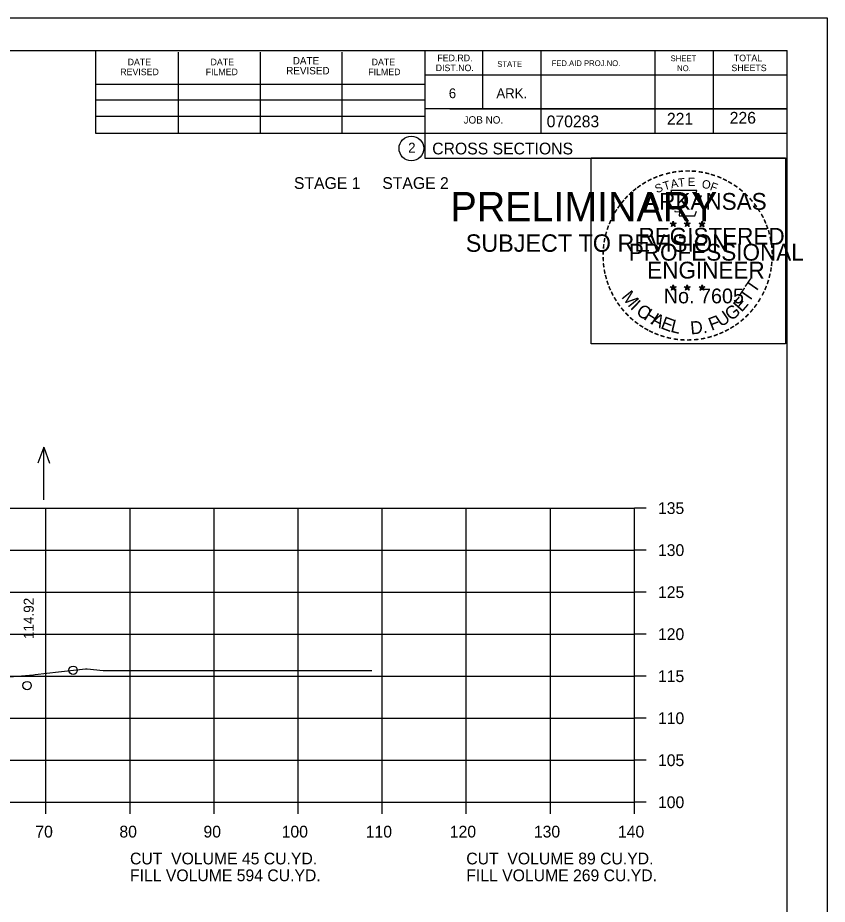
# Model space of a CAD drawing. Extents: x 1175611 to 1176402, y -433344 to -416213.
# Drawn here: x 1175847.6 to 1175943.9, y -417448.7 to -417343.2 of the extents above; entities that cross this region are included whole.
import ezdxf

# ---------------------------------------------------------------- set-up
doc = ezdxf.new("R2010")
doc.units = 0
for name, color, linetype in [('Default', 7, 'Continuous'), ('R_Axis', 7, 'Continuous'), ('R_Axis Annot', 7, 'Continuous'), ('R_Border', 7, 'Continuous'), ('R_Border Notes', 7, 'Continuous'), ('R_Border PE', 7, 'Continuous'), ('R_Border Prem', 7, 'Continuous'), ('R_Exist Surface', 7, 'Continuous'), ('R_Grid', 7, 'Continuous'), ('R_No Plot', 7, 'Continuous'), ('R_Water Annot', 7, 'Continuous'), ('R_Xsect Elev', 7, 'Continuous')]:
    doc.layers.add(name, color=color, linetype=linetype)

msp = doc.modelspace()

# ---------------------------------------------------------------- linework, layer by layer
at = {"layer": 'R_Axis'}
for p, q in [((1175920.97, -417436.54), (1175920.97, -417401.54)), ((1175922.37, -417401.54), (1175920.97, -417401.54)), ((1175922.37, -417406.54), (1175920.97, -417406.54)), ((1175922.37, -417411.54), (1175920.97, -417411.54)), ((1175922.37, -417416.54), (1175920.97, -417416.54)), ((1175922.37, -417421.54), (1175920.97, -417421.54)), ((1175922.37, -417426.54), (1175920.97, -417426.54)), ((1175922.37, -417431.54), (1175920.97, -417431.54)), ((1175640.97, -417436.54), (1175920.97, -417436.54)), ((1175850.97, -417437.94), (1175850.97, -417436.54)), ((1175860.97, -417437.94), (1175860.97, -417436.54)), ((1175870.97, -417437.94), (1175870.97, -417436.54)), ((1175880.97, -417437.94), (1175880.97, -417436.54)), ((1175890.97, -417437.94), (1175890.97, -417436.54)), ((1175900.97, -417437.94), (1175900.97, -417436.54)), ((1175910.97, -417437.94), (1175910.97, -417436.54)), ((1175920.97, -417437.94), (1175920.97, -417436.54)), ((1175922.37, -417436.54), (1175920.97, -417436.54))]:
    msp.add_line(p, q, dxfattribs=at)
at = {"layer": 'R_Border'}
for p, q in [((1175622.97, -417347.08), (1175939.15, -417347.08)), ((1175856.89, -417356.96), (1175856.89, -417347.08)), ((1175866.75, -417356.96), (1175866.75, -417347.28)), ((1175876.51, -417356.96), (1175876.51, -417347.28)), ((1175886.19, -417356.96), (1175886.19, -417347.28)), ((1175896.05, -417347.08), (1175896.05, -417359.88)), ((1175902.89, -417347.08), (1175902.89, -417354.02)), ((1175909.83, -417347.08), (1175909.83, -417356.96)), ((1175923.41, -417347.08), (1175923.41, -417356.96)), ((1175930.35, -417347.08), (1175930.35, -417356.96)), ((1175939.15, -417552.54), (1175939.15, -417347.08)), ((1175939.15, -417350.02), (1175896.05, -417350.02)), ((1175939.15, -417350), (1175939.15, -417350)), ((1175856.89, -417351.1), (1175896.05, -417351.1)), ((1175856.89, -417352.96), (1175896.05, -417352.96)), ((1175939.15, -417354.02), (1175896.05, -417354.02)), ((1175899.01, -417354.02), (1175939.15, -417354.02)), ((1175856.89, -417356.96), (1175856.89, -417354.9)), ((1175856.89, -417354.9), (1175896.05, -417354.9)), ((1175939.15, -417356.96), (1175856.89, -417356.96)), ((1175896.05, -417359.88), (1175939.15, -417359.88))]:
    msp.add_line(p, q, dxfattribs=at)
msp.add_circle((1175894.44, -417358.74), 1.47, dxfattribs=at)
at = {"layer": 'R_Border PE'}
for p, q in [((1175925.23, -417367.63), (1175925.58, -417367.74)), ((1175925.23, -417367.63), (1175925.49, -417367.68)), ((1175925.23, -417367.63), (1175925.47, -417367.75)), ((1175925.37, -417368.04), (1175925.58, -417367.74)), ((1175925.37, -417368.04), (1175925.49, -417367.8)), ((1175925.37, -417368.04), (1175925.58, -417367.82)), ((1175925.58, -417367.38), (1175925.54, -417367.63)), ((1175925.58, -417367.74), (1175925.58, -417367.38)), ((1175925.58, -417367.38), (1175925.63, -417367.63)), ((1175925.93, -417367.63), (1175925.58, -417367.74)), ((1175925.8, -417368.04), (1175925.58, -417367.74)), ((1175925.8, -417368.04), (1175925.58, -417367.83)), ((1175925.93, -417367.63), (1175925.64, -417367.68)), ((1175925.8, -417368.04), (1175925.66, -417367.75)), ((1175925.93, -417367.63), (1175925.73, -417367.73)), ((1175926.9, -417367.63), (1175927.25, -417367.74)), ((1175926.9, -417367.63), (1175927.16, -417367.68)), ((1175926.9, -417367.63), (1175927.14, -417367.75)), ((1175927.04, -417368.04), (1175927.25, -417367.74)), ((1175927.04, -417368.04), (1175927.16, -417367.8)), ((1175927.04, -417368.04), (1175927.25, -417367.82)), ((1175927.25, -417367.38), (1175927.21, -417367.63)), ((1175927.25, -417367.74), (1175927.25, -417367.38)), ((1175927.25, -417367.38), (1175927.3, -417367.63)), ((1175927.6, -417367.63), (1175927.25, -417367.74)), ((1175927.47, -417368.04), (1175927.25, -417367.74)), ((1175927.47, -417368.04), (1175927.25, -417367.83)), ((1175927.6, -417367.63), (1175927.31, -417367.68)), ((1175927.47, -417368.04), (1175927.33, -417367.75)), ((1175927.6, -417367.63), (1175927.4, -417367.73)), ((1175928.67, -417367.64), (1175929.02, -417367.75)), ((1175928.67, -417367.64), (1175928.92, -417367.69)), ((1175928.67, -417367.64), (1175928.91, -417367.77)), ((1175928.8, -417368.05), (1175929.02, -417367.75)), ((1175928.8, -417368.05), (1175928.93, -417367.81)), ((1175928.8, -417368.05), (1175929.02, -417367.83)), ((1175929.02, -417367.39), (1175928.98, -417367.64)), ((1175929.02, -417367.75), (1175929.02, -417367.39)), ((1175929.02, -417367.39), (1175929.07, -417367.64)), ((1175929.36, -417367.64), (1175929.02, -417367.75)), ((1175929.23, -417368.05), (1175929.02, -417367.75)), ((1175929.23, -417368.05), (1175929.02, -417367.84)), ((1175929.36, -417367.64), (1175929.08, -417367.69)), ((1175929.23, -417368.05), (1175929.09, -417367.76)), ((1175929.36, -417367.64), (1175929.16, -417367.75)), ((1175925.23, -417375.2), (1175925.58, -417375.32)), ((1175925.23, -417375.2), (1175925.48, -417375.25)), ((1175925.23, -417375.2), (1175925.47, -417375.33)), ((1175925.36, -417375.61), (1175925.58, -417375.32)), ((1175925.36, -417375.61), (1175925.49, -417375.37)), ((1175925.36, -417375.61), (1175925.58, -417375.4)), ((1175925.58, -417374.95), (1175925.54, -417375.2)), ((1175925.58, -417375.32), (1175925.58, -417374.95)), ((1175925.58, -417374.95), (1175925.63, -417375.2)), ((1175925.93, -417375.2), (1175925.58, -417375.32)), ((1175925.79, -417375.61), (1175925.58, -417375.32)), ((1175925.79, -417375.61), (1175925.58, -417375.4)), ((1175925.93, -417375.2), (1175925.64, -417375.25)), ((1175925.79, -417375.61), (1175925.66, -417375.32)), ((1175925.93, -417375.2), (1175925.72, -417375.31)), ((1175926.9, -417375.2), (1175927.25, -417375.32)), ((1175926.9, -417375.2), (1175927.15, -417375.25)), ((1175926.9, -417375.2), (1175927.14, -417375.33)), ((1175927.03, -417375.61), (1175927.25, -417375.32)), ((1175927.03, -417375.61), (1175927.16, -417375.37)), ((1175927.03, -417375.61), (1175927.25, -417375.4)), ((1175927.25, -417374.95), (1175927.21, -417375.2)), ((1175927.25, -417375.32), (1175927.25, -417374.95)), ((1175927.25, -417374.95), (1175927.3, -417375.2)), ((1175927.6, -417375.2), (1175927.25, -417375.32)), ((1175927.46, -417375.61), (1175927.25, -417375.32)), ((1175927.46, -417375.61), (1175927.25, -417375.4)), ((1175927.6, -417375.2), (1175927.31, -417375.25)), ((1175927.46, -417375.61), (1175927.32, -417375.32)), ((1175927.6, -417375.2), (1175927.39, -417375.31)), ((1175928.67, -417375.21), (1175929.02, -417375.33)), ((1175928.67, -417375.21), (1175928.92, -417375.26)), ((1175928.67, -417375.21), (1175928.9, -417375.34)), ((1175928.8, -417375.62), (1175929.02, -417375.33)), ((1175928.8, -417375.62), (1175928.93, -417375.38)), ((1175928.8, -417375.62), (1175929.01, -417375.41)), ((1175929.02, -417374.96), (1175928.97, -417375.21)), ((1175929.23, -417375.62), (1175929.01, -417375.41)), ((1175929.02, -417375.33), (1175929.02, -417374.96)), ((1175929.02, -417374.96), (1175929.06, -417375.21)), ((1175929.36, -417375.21), (1175929.02, -417375.33)), ((1175929.23, -417375.62), (1175929.02, -417375.33)), ((1175929.36, -417375.21), (1175929.08, -417375.26)), ((1175929.23, -417375.62), (1175929.09, -417375.33)), ((1175929.36, -417375.21), (1175929.16, -417375.32))]:
    msp.add_line(p, q, dxfattribs=at)
for points in [[(1175925.28, -417363.75), (1175925.54, -417364.58)], [(1175928.79, -417364.68), (1175928.93, -417364.39), (1175928.24, -417364.42), (1175928.39, -417363.75), (1175925.28, -417363.75)], [(1175925.77, -417366.18), (1175925.77, -417366.26), (1175926.33, -417366.28), (1175926.28, -417366.76), (1175928.15, -417366.76), (1175928.35, -417366.22)], [(1175925.58, -417367.38), (1175925.8, -417368.04), (1175925.23, -417367.63), (1175925.93, -417367.63), (1175925.37, -417368.04), (1175925.58, -417367.38)], [(1175927.25, -417367.38), (1175927.47, -417368.04), (1175926.9, -417367.63), (1175927.6, -417367.63), (1175927.04, -417368.04), (1175927.25, -417367.38)], [(1175929.02, -417367.39), (1175929.23, -417368.05), (1175928.67, -417367.64), (1175929.36, -417367.64), (1175928.8, -417368.05), (1175929.02, -417367.39)], [(1175925.58, -417374.95), (1175925.79, -417375.61), (1175925.23, -417375.2), (1175925.93, -417375.2), (1175925.36, -417375.61), (1175925.58, -417374.95)], [(1175927.25, -417374.95), (1175927.46, -417375.61), (1175926.9, -417375.2), (1175927.6, -417375.2), (1175927.03, -417375.61), (1175927.25, -417374.95)], [(1175929.02, -417374.96), (1175929.23, -417375.62), (1175928.67, -417375.21), (1175929.36, -417375.21), (1175928.8, -417375.62), (1175929.02, -417374.96)]]:
    msp.add_lwpolyline(points, dxfattribs=at)
for centre, radius in [((1175925.58, -417367.74), 0.172), ((1175925.58, -417367.74), 0.145), ((1175925.58, -417367.74), 0.116), ((1175925.58, -417367.74), 0.0991), ((1175925.58, -417367.74), 0.0747), ((1175925.58, -417367.74), 0.0495), ((1175925.58, -417367.74), 0.0296), ((1175927.25, -417367.74), 0.172), ((1175927.25, -417367.74), 0.145), ((1175927.25, -417367.74), 0.116), ((1175927.25, -417367.74), 0.0991), ((1175927.25, -417367.74), 0.0747), ((1175927.25, -417367.74), 0.0495), ((1175927.25, -417367.74), 0.0296), ((1175929.02, -417367.76), 0.172), ((1175929.02, -417367.76), 0.145), ((1175929.02, -417367.76), 0.116), ((1175929.02, -417367.76), 0.0991), ((1175929.02, -417367.76), 0.0747), ((1175929.02, -417367.76), 0.0495), ((1175929.02, -417367.76), 0.0296), ((1175925.58, -417375.32), 0.172), ((1175925.58, -417375.32), 0.145), ((1175925.58, -417375.32), 0.116), ((1175925.58, -417375.32), 0.0991), ((1175925.58, -417375.32), 0.0747), ((1175925.58, -417375.32), 0.0495), ((1175925.58, -417375.32), 0.0296), ((1175927.25, -417375.32), 0.172), ((1175927.25, -417375.32), 0.145), ((1175927.25, -417375.32), 0.116), ((1175927.25, -417375.32), 0.0991), ((1175927.25, -417375.32), 0.0747), ((1175927.25, -417375.32), 0.0495), ((1175927.25, -417375.32), 0.0296), ((1175929.01, -417375.33), 0.172), ((1175929.01, -417375.33), 0.145), ((1175929.01, -417375.33), 0.116), ((1175929.01, -417375.33), 0.0991), ((1175929.01, -417375.33), 0.0747), ((1175929.01, -417375.33), 0.0495), ((1175929.01, -417375.33), 0.0296)]:
    msp.add_circle(centre, radius, dxfattribs=at)
at = {"layer": 'R_Exist Surface'}
msp.add_lwpolyline([(1175841.37, -417422.05), (1175849.5, -417421.37), (1175849.69, -417421.36), (1175852.48, -417421.04), (1175855.67, -417420.67), (1175855.89, -417420.68), (1175857.78, -417420.85), (1175864.32, -417420.85), (1175886.64, -417420.87), (1175889.28, -417420.87), (1175889.72, -417420.87)], dxfattribs=at)
at = {"layer": 'R_Grid'}
for p, q in [((1175640.97, -417401.54), (1175920.97, -417401.54)), ((1175850.97, -417436.54), (1175850.97, -417401.54)), ((1175860.97, -417436.54), (1175860.97, -417401.54)), ((1175870.97, -417436.54), (1175870.97, -417401.54)), ((1175880.97, -417436.54), (1175880.97, -417401.54)), ((1175890.97, -417436.54), (1175890.97, -417401.54)), ((1175900.97, -417436.54), (1175900.97, -417401.54)), ((1175910.97, -417436.54), (1175910.97, -417401.54)), ((1175920.97, -417436.54), (1175920.97, -417401.54)), ((1175640.97, -417406.54), (1175920.97, -417406.54)), ((1175640.97, -417411.54), (1175920.97, -417411.54)), ((1175640.97, -417416.54), (1175920.97, -417416.54)), ((1175640.97, -417421.54), (1175920.97, -417421.54)), ((1175640.97, -417426.54), (1175920.97, -417426.54)), ((1175640.97, -417431.54), (1175920.97, -417431.54)), ((1175640.97, -417436.54), (1175920.97, -417436.54))]:
    msp.add_line(p, q, dxfattribs=at)
at = {"layer": 'R_No Plot'}
msp.add_line((1175610.57, -417343.18), (1175943.91, -417343.18), dxfattribs=at)
for points in [[(1175610.57, -417343.18), (1175943.91, -417343.18), (1175943.91, -417556.52), (1175610.57, -417556.52)], [(1175915.82, -417359.85), (1175938.92, -417359.85), (1175938.92, -417382), (1175915.82, -417382)]]:
    msp.add_lwpolyline(points, close=True, dxfattribs=at)
for centre in [(1175854.2, -417420.84), (1175848.73, -417422.66)]:
    msp.add_circle(centre, 0.5, dxfattribs=at)
at = {"layer": 'R_Water Annot'}
for p, q in [((1175850.71, -417394.28), (1175850.01, -417396.21)), ((1175850.71, -417400.57), (1175850.71, -417394.28)), ((1175850.71, -417394.28), (1175851.41, -417396.21))]:
    msp.add_line(p, q, dxfattribs=at)

# ---------------------------------------------------------------- texts
at = {"layer": 'Default'}
for s, p in [('STAGE 1     STAGE 2', (1175880.47, -417363.56)), ('CUT  VOLUME 45 CU.YD.', (1175860.97, -417443.94)), ('CUT  VOLUME 89 CU.YD.', (1175900.97, -417443.94)), ('FILL VOLUME 594 CU.YD.', (1175860.97, -417445.94)), ('FILL VOLUME 269 CU.YD.', (1175900.97, -417445.94))]:
    msp.add_text(s, height=1.4, dxfattribs=at).set_placement(p)
at = {"layer": 'R_Axis Annot'}
for s, p in [('135', (1175923.77, -417402.24)), ('130', (1175923.77, -417407.24)), ('125', (1175923.77, -417412.24)), ('120', (1175923.77, -417417.24)), ('115', (1175923.77, -417422.24)), ('110', (1175923.77, -417427.24)), ('105', (1175923.77, -417432.24)), ('100', (1175923.77, -417437.24)), ('70', (1175849.71, -417440.74)), ('80', (1175859.71, -417440.74)), ('90', (1175869.71, -417440.74)), ('100', (1175879.01, -417440.74)), ('110', (1175889.01, -417440.74)), ('120', (1175899.01, -417440.74)), ('130', (1175909.01, -417440.74)), ('140', (1175919.01, -417440.74))]:
    msp.add_text(s, height=1.4, dxfattribs=at).set_placement(p)
at = {"layer": 'R_Border'}
for s, height, p in [('DATE', 0.879, (1175880.33, -417348.74)), ('FED.RD.', 0.782, (1175897.53, -417348.36)), ('SHEET', 0.684, (1175925.27, -417348.36)), ('TOTAL', 0.782, (1175932.79, -417348.36)), ('DATE', 0.782, (1175860.69, -417348.84)), ('DATE', 0.782, (1175870.55, -417348.84)), ('REVISED', 0.879, (1175879.55, -417349.92)), ('DATE', 0.782, (1175889.71, -417348.84)), ('DIST.NO.', 0.782, (1175897.33, -417349.54)), ('STATE', 0.684, (1175904.65, -417349.04)), ('FED.AID PROJ.NO.', 0.684, (1175911.11, -417348.94)), ('NO.', 0.684, (1175926.05, -417349.54)), ('SHEETS', 0.782, (1175932.51, -417349.54)), ('REVISED', 0.782, (1175859.81, -417350.02)), ('FILMED', 0.782, (1175869.97, -417350.02)), ('FILMED', 0.782, (1175889.31, -417350.02)), ('6', 1.17, (1175898.89, -417352.76)), ('ARK.', 1.172, (1175904.55, -417352.76)), ('JOB NO.', 0.879, (1175900.65, -417355.78)), ('070283', 1.4, (1175910.53, -417356.22)), ('2', 1.17, (1175894.06, -417359.23)), ('CROSS SECTIONS', 1.4, (1175896.92, -417359.45))]:
    msp.add_text(s, height=height, rotation=360, dxfattribs=at).set_placement(p)
at = {"layer": 'R_Border Notes'}
for s, p in [('226', (1175932.3, -417355.79)), ('221', (1175924.83, -417355.9))]:
    msp.add_text(s, height=1.4, dxfattribs=at).set_placement(p)
at = {"layer": 'R_Border PE'}
for s, height, rotation, p in [('-', 1.6, 19.1761, (1175924.02, -417362.63)), ('-', 1.6, 13.6301, (1175924.77, -417362.39)), ('-', 1.6, 10.2193, (1175925.45, -417362.22)), ('-', 1.6, 5.8968, (1175926.18, -417362.11)), ('-', 1.6, 0.1862, (1175926.95, -417362.04)), ('-', 1.6, 357.743, (1175927.67, -417362.05)), ('-', 1.6, 352.1617, (1175928.42, -417362.11)), ('-', 1.6, 347.2049, (1175929.14, -417362.22)), ('-', 1.6, 342.3362, (1175929.77, -417362.38)), ('-', 1.6, 34.0636, (1175922.16, -417363.58)), ('-', 1.6, 28.7918, (1175922.76, -417363.21)), ('-', 1.6, 24.3072, (1175923.39, -417362.9)), ('T', 1, 16.4036, (1175924.54, -417363.74)), ('A', 1, 11.2132, (1175925.37, -417363.49)), ('T', 1, 6.0228, (1175926.22, -417363.33)), ('E', 1, 0.8323, (1175927.32, -417363.22)), ('O', 1, 350.4515, (1175928.93, -417363.43)), ('F', 1, 340.0707, (1175929.88, -417363.66)), ('-', 1.6, 337.8551, (1175930.51, -417362.6)), ('-', 1.6, 334.1211, (1175931.14, -417362.87)), ('-', 1.6, 329.6409, (1175931.72, -417363.16)), ('-', 1.6, 42.9622, (1175920.67, -417364.77)), ('-', 1.6, 38.9507, (1175921.1, -417364.36)), ('-', 1.6, 36.2317, (1175921.58, -417363.98)), ('S', 1, 21.594, (1175923.63, -417364.08)), ('-', 1.6, 325.8627, (1175932.36, -417363.52)), ('-', 1.6, 320.5297, (1175932.97, -417363.94)), ('-', 1.6, 50.6142, (1175919.82, -417365.74)), ('-', 1.6, 48.423, (1175920.22, -417365.25)), ('ARKANSAS', 2, 360, (1175922.13, -417366.04)), ('-', 1.6, 315.5786, (1175933.57, -417364.43)), ('-', 1.6, 309.8797, (1175934.14, -417364.98)), ('-', 1.6, 58.0706, (1175919.08, -417366.83)), ('-', 1.6, 54.2325, (1175919.41, -417366.3)), ('-', 1.6, 306.6522, (1175934.66, -417365.58)), ('-', 1.4, 303.6753, (1175935.15, -417366.15)), ('-', 1.6, 62.8713, (1175918.77, -417367.44)), ('-', 1.6, 299.6684, (1175935.47, -417366.76)), ('-', 1.6, 72.3945, (1175918.29, -417368.69)), ('-', 1.6, 67.7743, (1175918.51, -417368.06)), ('DWB', 0.01, 360, (1175925.57, -417367.75)), ('DWB', 0.01, 360, (1175927.24, -417367.75)), ('DWB', 0.01, 360, (1175929, -417367.76)), ('-', 1.6, 294.6628, (1175935.79, -417367.37)), ('-', 1.6, 290.5728, (1175936.05, -417367.95)), ('-', 1.6, 75.461, (1175918.09, -417369.4)), ('REGISTERED', 2, 360, (1175921.45, -417370.19)), ('-', 1.6, 285.1233, (1175936.28, -417368.53)), ('-', 1.6, 85.1863, (1175917.89, -417370.8)), ('-', 1.6, 81.2013, (1175917.96, -417370.11)), ('PROFESSIONAL', 2, 360, (1175920.3, -417372.09)), ('-', 1.6, 280.5493, (1175936.48, -417369.27)), ('-', 1.6, 276.5962, (1175936.65, -417370.04)), ('-', 1.6, 89.0622, (1175917.86, -417371.5)), ('-', 1.6, 274.3301, (1175936.71, -417370.76)), ('-', 1.6, 94.1959, (1175917.9, -417372.23)), ('ENGINEER', 2, 360, (1175922.49, -417374.22)), ('-', 1.6, 263.5172, (1175936.72, -417372.06)), ('-', 1.6, 269.9407, (1175936.74, -417371.39)), ('-', 1.6, 98.9479, (1175917.97, -417372.9)), ('-', 1.6, 101.7149, (1175918.1, -417373.63)), ('-', 1.6, 260.9953, (1175936.65, -417372.71)), ('-', 1.6, 105.4578, (1175918.27, -417374.22)), ('T', 1.54, 55.055, (1175935.3, -417376.05)), ('-', 1.6, 252.8681, (1175936.36, -417374.11)), ('-', 1.6, 255.7626, (1175936.54, -417373.39)), ('-', 1.6, 109.0874, (1175918.48, -417374.86)), ('-', 1.6, 114.0643, (1175918.73, -417375.45)), ('No. 7605', 1.757, 360, (1175924.46, -417377.17)), ('DWB', 0.01, 360, (1175925.56, -417375.32)), ('DWB', 0.01, 360, (1175927.23, -417375.32)), ('DWB', 0.01, 360, (1175929, -417375.33)), ('T', 1.54, 55.055, (1175934.57, -417377.17)), ('-', 1.6, 247.8887, (1175936.14, -417374.78)), ('-', 1.6, 115.7289, (1175919.04, -417376.07)), ('-', 1.6, 120.4471, (1175919.4, -417376.66)), ('M', 1.54, 308.9175, (1175919.35, -417376.43)), ('E', 1.54, 48.7313, (1175933.72, -417378.3)), ('-', 1.6, 239.0712, (1175935.48, -417376.16)), ('-', 1.6, 244.6197, (1175935.87, -417375.41)), ('-', 1.6, 125.8934, (1175919.8, -417377.22)), ('I', 1.54, 316.4636, (1175920.39, -417377.75)), ('C', 1.54, 324.0197, (1175921.06, -417378.37)), ('G', 1.54, 38.2173, (1175932.47, -417379.32)), ('-', 1.6, 233.8452, (1175935.08, -417376.82)), ('-', 1.6, 130.7181, (1175920.26, -417377.77)), ('-', 1.6, 134.2238, (1175920.78, -417378.31)), ('H', 1.54, 327.5342, (1175921.97, -417379.02)), ('A', 1.54, 332.5513, (1175922.83, -417379.56)), ('F', 1.54, 20.8202, (1175930.13, -417380.45)), ('U', 1.54, 34.4052, (1175931.27, -417380.05)), ('-', 1.6, 225.7653, (1175934.17, -417377.95)), ('-', 1.6, 231.2538, (1175934.65, -417377.38)), ('-', 1.6, 138.9338, (1175921.3, -417378.78)), ('-', 1.6, 144.6463, (1175921.86, -417379.18)), ('-', 1.6, 148.0898, (1175922.42, -417379.55)), ('E', 1.54, 339.2068, (1175923.99, -417380.12)), ('L', 1.54, 346.2929, (1175925.18, -417380.55)), ('D.', 1.54, 5.2602, (1175927.68, -417380.88)), ('-', 1.6, 215.7363, (1175933.1, -417378.93)), ('-', 1.6, 221.0851, (1175933.65, -417378.46)), ('-', 1.6, 151.5704, (1175923, -417379.88)), ('-', 1.6, 154.6002, (1175923.52, -417380.13)), ('-', 1.6, 158.5612, (1175924.15, -417380.38)), ('-', 1.6, 204.2516, (1175931.38, -417379.98)), ('-', 1.6, 207.3568, (1175932.01, -417379.66)), ('-', 1.6, 212.2491, (1175932.56, -417379.31)), ('-', 1.6, 162.7983, (1175924.83, -417380.59)), ('-', 1.6, 167.5555, (1175925.55, -417380.76)), ('-', 1.6, 173.1155, (1175926.32, -417380.87)), ('-', 1.6, 176.5183, (1175927.07, -417380.92)), ('-', 1.6, 181.5918, (1175927.81, -417380.9)), ('-', 1.6, 185.8167, (1175928.62, -417380.83)), ('-', 1.6, 191.2858, (1175929.36, -417380.69)), ('-', 1.6, 195.4743, (1175930.09, -417380.49)), ('-', 1.6, 200.7184, (1175930.76, -417380.25))]:
    msp.add_text(s, height=height, rotation=rotation, dxfattribs=at).set_placement(p)
at = {"layer": 'R_Border Prem'}
for s, height, p in [('PRELIMINARY', 3.5, (1175899.1, -417367.42)), ('DWB', 0.01, (1175899.85, -417365.57)), ('SUBJECT TO REVISION', 2.0751, (1175900.91, -417371.04))]:
    msp.add_text(s, height=height, rotation=360, dxfattribs=at).set_placement(p)
at = {"layer": 'R_Xsect Elev'}
msp.add_text('114.92', height=1.2, rotation=90, dxfattribs=at).set_placement((1175849.52, -417417.12))

doc.saveas('drawing.dxf')
